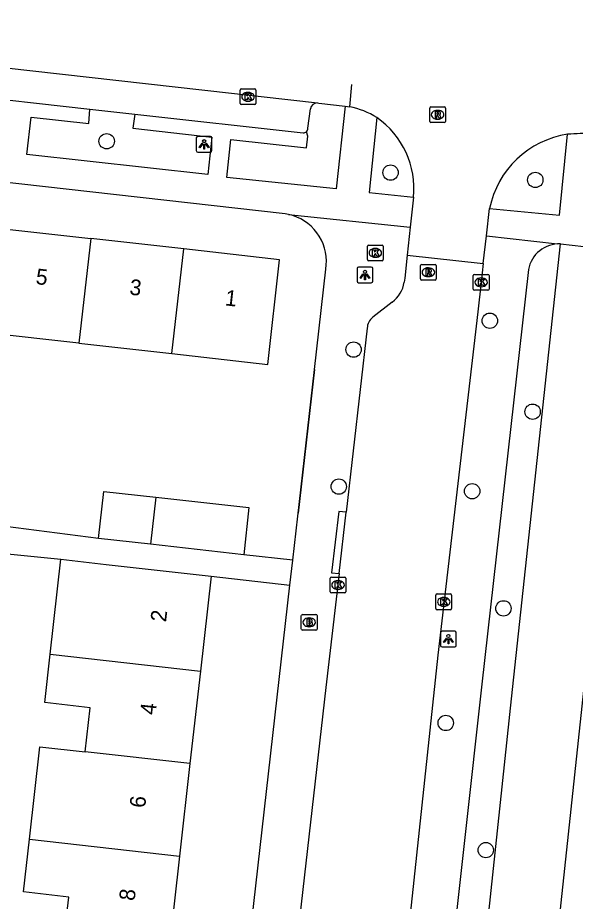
# Model space of a CAD drawing. Extents: x 161928 to 163055, y 386475 to 387428.
# Drawn here: x 162827.2 to 162862.7, y 387283.8 to 387340.1 of the extents above; entities that cross this region are included whole.
import ezdxf

# ---------------------------------------------------------------- set-up
doc = ezdxf.new("R2010")
doc.units = 0
for name, color, linetype in [('IMGEO_Boom', 7, 'Continuous'), ('IMGEO_Brandkraan', 7, 'Continuous'), ('IMGEO_Kolk', 7, 'Continuous'), ('IMGEO_Lichtpunt', 7, 'Continuous'), ('IMGEO_Muur', 7, 'Continuous'), ('IMGEO_Pand', 7, 'Continuous'), ('IMGEO_Pand_nummerreeks', 7, 'Continuous'), ('IMGEO_Parkeervlak_open', 7, 'Continuous'), ('IMGEO_Rijbaan_lokaal_gesloten', 7, 'Continuous'), ('IMGEO_Rijbaan_lokaal_open', 7, 'Continuous'), ('IMGEO_Rioolput', 7, 'Continuous'), ('IMGEO_Voetpad_open', 7, 'Continuous')]:
    doc.layers.add(name, color=color, linetype=linetype)

msp = doc.modelspace()

# ---------------------------------------------------------------- linework, layer by layer
at = {"layer": 'IMGEO_Boom'}
for centre in [(162832.875, 387332.197), (162850.953, 387330.199), (162860.17, 387329.733), (162857.275, 387320.761), (162848.599, 387318.92), (162860, 387314.961), (162847.657, 387310.188), (162856.151, 387309.896), (162858.142, 387302.431), (162854.465, 387295.126), (162857.018, 387287.025)]:
    msp.add_circle(centre, 0.489, dxfattribs=at)
at = {"layer": 'IMGEO_Brandkraan'}
for p, q in [((162845.271, 387301.113), (162845.271, 387301.965)), ((162845.346, 387302.039), (162846.198, 387302.039)), ((162845.759, 387301.819), (162845.784, 387301.819)), ((162846.272, 387301.965), (162846.272, 387301.113)), ((162846.198, 387301.039), (162845.346, 387301.039)), ((162845.782, 387301.259), (162845.757, 387301.259))]:
    msp.add_line(p, q, dxfattribs=at)
for points in [[(162845.271, 387301.113), (162845.271, 387301.965)], [(162845.346, 387302.039), (162846.198, 387302.039)], [(162845.619, 387301.739), (162845.619, 387301.339), (162845.832, 387301.339)], [(162845.85, 387301.739), (162845.619, 387301.739)], [(162845.798, 387301.658), (162845.744, 387301.658), (162845.744, 387301.582)], [(162845.744, 387301.582), (162845.797, 387301.582)], [(162846.272, 387301.965), (162846.272, 387301.113)], [(162846.198, 387301.039), (162845.346, 387301.039)], [(162845.806, 387301.506), (162845.744, 387301.506), (162845.744, 387301.425)], [(162845.744, 387301.425), (162845.806, 387301.425)]]:
    msp.add_lwpolyline(points, dxfattribs=at)
for centre, radius, start, end in [((162845.348, 387301.963), 0.0765, 91.552, 178.448), ((162845.348, 387301.963), 0.0765, 91.552, 178.448), ((162845.799, 387301.62), 0.0379, 267.8285, 90.9355), ((162845.854, 387301.594), 0.145, 59.4692, 91.5367), ((162845.879, 387301.641), 0.0922, 285.5137, 58.1501), ((162846.196, 387301.963), 0.0765, 1.552, 88.448), ((162846.196, 387301.963), 0.0765, 1.552, 88.448), ((162845.348, 387301.115), 0.0765, 181.552, 268.448), ((162845.348, 387301.115), 0.0765, 181.552, 268.448), ((162845.807, 387301.465), 0.0404, 269.8759, 90.5077), ((162845.838, 387301.59), 0.251, 268.6676, 293.5347), ((162845.884, 387301.449), 0.105, 301.3115, 78.989), ((162846.196, 387301.115), 0.0765, 271.552, 358.448), ((162846.196, 387301.115), 0.0765, 271.552, 358.448)]:
    msp.add_arc(centre, radius, start, end, dxfattribs=at)
for centre, major_axis, ratio, start_param, end_param in [((162845.758, 387301.539), (-0.387, 0.002), 0.722429, 4.712389, 7.853982), ((162845.783, 387301.539), (-0.39, 0.002), 0.717154, 1.570796, 4.712389)]:
    msp.add_ellipse(centre, major_axis=major_axis, ratio=ratio, start_param=start_param, end_param=end_param, dxfattribs=at)
at = {"layer": 'IMGEO_Kolk'}
for p, q in [((162841.374, 387334.605), (162841.374, 387335.457)), ((162841.449, 387335.531), (162842.301, 387335.531)), ((162842.375, 387335.457), (162842.375, 387334.605)), ((162841.862, 387335.311), (162841.887, 387335.311)), ((162842.301, 387334.531), (162841.449, 387334.531)), ((162841.885, 387334.751), (162841.86, 387334.751)), ((162849.484, 387324.659), (162849.484, 387325.511)), ((162849.559, 387325.585), (162850.411, 387325.585)), ((162849.972, 387325.365), (162849.997, 387325.365)), ((162850.485, 387325.511), (162850.485, 387324.659)), ((162849.995, 387324.805), (162849.97, 387324.805)), ((162850.411, 387324.585), (162849.559, 387324.585)), ((162856.222, 387322.781), (162856.222, 387323.633)), ((162856.297, 387323.707), (162857.149, 387323.707)), ((162857.223, 387323.633), (162857.223, 387322.781)), ((162856.71, 387323.487), (162856.735, 387323.487)), ((162857.149, 387322.707), (162856.297, 387322.707)), ((162856.733, 387322.927), (162856.708, 387322.927)), ((162847.183, 387304.418), (162848.035, 387304.418)), ((162847.108, 387303.492), (162847.108, 387304.344)), ((162847.596, 387304.198), (162847.621, 387304.198)), ((162848.109, 387304.344), (162848.109, 387303.492)), ((162848.035, 387303.418), (162847.183, 387303.418)), ((162847.619, 387303.638), (162847.594, 387303.638)), ((162853.842, 387302.42), (162853.842, 387303.272)), ((162853.917, 387303.346), (162854.769, 387303.346)), ((162854.843, 387303.272), (162854.843, 387302.42)), ((162854.33, 387303.126), (162854.355, 387303.126)), ((162854.769, 387302.346), (162853.917, 387302.346)), ((162854.353, 387302.566), (162854.328, 387302.566))]:
    msp.add_line(p, q, dxfattribs=at)
for points in [[(162841.374, 387334.605), (162841.374, 387335.457)], [(162841.449, 387335.531), (162842.301, 387335.531)], [(162842.375, 387335.457), (162842.375, 387334.605)], [(162841.695, 387335.231), (162841.818, 387335.231), (162841.818, 387335.08), (162841.948, 387335.231), (162842.112, 387335.231), (162841.966, 387335.08), (162842.119, 387334.831), (162841.967, 387334.831), (162841.882, 387334.995), (162841.818, 387334.928), (162841.818, 387334.831), (162841.695, 387334.831), (162841.695, 387335.231)], [(162842.301, 387334.531), (162841.449, 387334.531)], [(162849.484, 387324.659), (162849.484, 387325.511)], [(162849.559, 387325.585), (162850.411, 387325.585)], [(162849.805, 387325.285), (162849.928, 387325.285), (162849.928, 387325.134), (162850.058, 387325.285), (162850.222, 387325.285), (162850.076, 387325.134), (162850.229, 387324.885), (162850.077, 387324.885), (162849.992, 387325.049), (162849.928, 387324.982), (162849.928, 387324.885), (162849.805, 387324.885), (162849.805, 387325.285)], [(162850.485, 387325.511), (162850.485, 387324.659)], [(162850.411, 387324.585), (162849.559, 387324.585)], [(162856.222, 387322.781), (162856.222, 387323.633)], [(162856.297, 387323.707), (162857.149, 387323.707)], [(162857.223, 387323.633), (162857.223, 387322.781)], [(162856.543, 387323.407), (162856.666, 387323.407), (162856.666, 387323.256), (162856.796, 387323.407), (162856.96, 387323.407), (162856.814, 387323.256), (162856.967, 387323.007), (162856.815, 387323.007), (162856.73, 387323.171), (162856.666, 387323.104), (162856.666, 387323.007), (162856.543, 387323.007), (162856.543, 387323.407)], [(162857.149, 387322.707), (162856.297, 387322.707)], [(162847.183, 387304.418), (162848.035, 387304.418)], [(162847.108, 387303.492), (162847.108, 387304.344)], [(162847.429, 387304.118), (162847.552, 387304.118), (162847.552, 387303.967), (162847.682, 387304.118), (162847.846, 387304.118), (162847.7, 387303.967), (162847.853, 387303.718), (162847.701, 387303.718), (162847.616, 387303.882), (162847.552, 387303.815), (162847.552, 387303.718), (162847.429, 387303.718), (162847.429, 387304.118)], [(162848.109, 387304.344), (162848.109, 387303.492)], [(162848.035, 387303.418), (162847.183, 387303.418)], [(162853.842, 387302.42), (162853.842, 387303.272)], [(162853.917, 387303.346), (162854.769, 387303.346)], [(162854.843, 387303.272), (162854.843, 387302.42)], [(162854.163, 387303.046), (162854.286, 387303.046), (162854.286, 387302.895), (162854.416, 387303.046), (162854.58, 387303.046), (162854.434, 387302.895), (162854.587, 387302.646), (162854.435, 387302.646), (162854.35, 387302.81), (162854.286, 387302.743), (162854.286, 387302.646), (162854.163, 387302.646), (162854.163, 387303.046)], [(162854.769, 387302.346), (162853.917, 387302.346)]]:
    msp.add_lwpolyline(points, dxfattribs=at)
for centre, start, end in [((162841.451, 387335.455), 91.552, 178.448), ((162841.451, 387335.455), 91.552, 178.448), ((162842.299, 387335.455), 1.552, 88.448), ((162842.299, 387335.455), 1.552, 88.448), ((162841.451, 387334.607), 181.552, 268.448), ((162841.451, 387334.607), 181.552, 268.448), ((162842.299, 387334.607), 271.552, 358.448), ((162842.299, 387334.607), 271.552, 358.448), ((162849.561, 387325.509), 91.552, 178.448), ((162849.561, 387325.509), 91.552, 178.448), ((162850.409, 387325.509), 1.552, 88.448), ((162850.409, 387325.509), 1.552, 88.448), ((162849.561, 387324.661), 181.552, 268.448), ((162849.561, 387324.661), 181.552, 268.448), ((162850.409, 387324.661), 271.552, 358.448), ((162850.409, 387324.661), 271.552, 358.448), ((162856.299, 387323.631), 91.552, 178.448), ((162856.299, 387323.631), 91.552, 178.448), ((162857.147, 387323.631), 1.552, 88.448), ((162857.147, 387323.631), 1.552, 88.448), ((162856.299, 387322.783), 181.552, 268.448), ((162856.299, 387322.783), 181.552, 268.448), ((162857.147, 387322.783), 271.552, 358.448), ((162857.147, 387322.783), 271.552, 358.448), ((162847.185, 387304.342), 91.552, 178.448), ((162847.185, 387304.342), 91.552, 178.448), ((162848.033, 387304.342), 1.552, 88.448), ((162848.033, 387304.342), 1.552, 88.448), ((162847.185, 387303.494), 181.552, 268.448), ((162847.185, 387303.494), 181.552, 268.448), ((162848.033, 387303.494), 271.552, 358.448), ((162848.033, 387303.494), 271.552, 358.448), ((162853.919, 387303.27), 91.552, 178.448), ((162853.919, 387303.27), 91.552, 178.448), ((162854.767, 387303.27), 1.552, 88.448), ((162854.767, 387303.27), 1.552, 88.448), ((162853.919, 387302.422), 181.552, 268.448), ((162853.919, 387302.422), 181.552, 268.448), ((162854.767, 387302.422), 271.552, 358.448), ((162854.767, 387302.422), 271.552, 358.448)]:
    msp.add_arc(centre, 0.0765, start, end, dxfattribs=at)
for centre, major_axis, ratio, start_param, end_param in [((162841.861, 387335.031), (-0.387, 0.002), 0.722429, 4.712389, 7.853982), ((162841.886, 387335.031), (-0.39, 0.002), 0.717154, 1.570796, 4.712389), ((162849.971, 387325.085), (-0.387, 0.002), 0.722429, 4.712389, 7.853982), ((162849.996, 387325.085), (-0.39, 0.002), 0.717154, 1.570796, 4.712389), ((162856.709, 387323.207), (-0.387, 0.002), 0.722429, 4.712389, 7.853982), ((162856.734, 387323.207), (-0.39, 0.002), 0.717154, 1.570796, 4.712389), ((162847.595, 387303.918), (-0.387, 0.002), 0.722429, 4.712389, 7.853982), ((162847.62, 387303.918), (-0.39, 0.002), 0.717154, 1.570796, 4.712389), ((162854.329, 387302.846), (-0.387, 0.002), 0.722429, 4.712389, 7.853982), ((162854.354, 387302.846), (-0.39, 0.002), 0.717154, 1.570796, 4.712389)]:
    msp.add_ellipse(centre, major_axis=major_axis, ratio=ratio, start_param=start_param, end_param=end_param, dxfattribs=at)
at = {"layer": 'IMGEO_Lichtpunt'}
for p, q in [((162838.584, 387332.406), (162838.584, 387331.599)), ((162838.584, 387332.406), (162838.584, 387331.599)), ((162839.486, 387332.501), (162838.678, 387332.501)), ((162839.486, 387332.501), (162838.678, 387332.501)), ((162839.58, 387331.599), (162839.58, 387332.406)), ((162839.58, 387331.599), (162839.58, 387332.406)), ((162838.678, 387331.505), (162839.486, 387331.505)), ((162838.678, 387331.505), (162839.486, 387331.505)), ((162849.726, 387324.176), (162848.918, 387324.176)), ((162849.726, 387324.176), (162848.918, 387324.176)), ((162848.824, 387324.081), (162848.824, 387323.274)), ((162848.824, 387324.081), (162848.824, 387323.274)), ((162849.82, 387323.274), (162849.82, 387324.081)), ((162849.82, 387323.274), (162849.82, 387324.081)), ((162848.918, 387323.18), (162849.726, 387323.18)), ((162848.918, 387323.18), (162849.726, 387323.18)), ((162854.136, 387300.872), (162854.136, 387300.065)), ((162854.136, 387300.872), (162854.136, 387300.065)), ((162855.038, 387300.967), (162854.23, 387300.967)), ((162855.038, 387300.967), (162854.23, 387300.967)), ((162855.132, 387300.065), (162855.132, 387300.872)), ((162855.132, 387300.065), (162855.132, 387300.872)), ((162854.23, 387299.971), (162855.038, 387299.971)), ((162854.23, 387299.971), (162855.038, 387299.971))]:
    msp.add_line(p, q, dxfattribs=at)
for points in [[(162838.958, 387332.07), (162838.997, 387332.042), (162838.809, 387331.78), (162838.771, 387331.807), (162838.958, 387332.07)], [(162839.06, 387332.022), (162839.107, 387332.022), (162839.107, 387331.7), (162839.06, 387331.7), (162839.06, 387332.022)], [(162839.17, 387332.042), (162839.208, 387332.069), (162839.395, 387331.807), (162839.356, 387331.779), (162839.17, 387332.042)], [(162849.198, 387323.745), (162849.237, 387323.717), (162849.049, 387323.455), (162849.011, 387323.482), (162849.198, 387323.745)], [(162849.3, 387323.697), (162849.347, 387323.697), (162849.347, 387323.375), (162849.3, 387323.375), (162849.3, 387323.697)], [(162849.41, 387323.717), (162849.448, 387323.744), (162849.635, 387323.482), (162849.596, 387323.454), (162849.41, 387323.717)], [(162854.51, 387300.536), (162854.549, 387300.508), (162854.361, 387300.246), (162854.323, 387300.273), (162854.51, 387300.536)], [(162854.612, 387300.488), (162854.659, 387300.488), (162854.659, 387300.166), (162854.612, 387300.166), (162854.612, 387300.488)], [(162854.722, 387300.508), (162854.76, 387300.535), (162854.947, 387300.273), (162854.908, 387300.245), (162854.722, 387300.508)]]:
    msp.add_lwpolyline(points, dxfattribs=at)
for centre in [(162839.083, 387332.204), (162849.323, 387323.879), (162854.635, 387300.67)]:
    msp.add_circle(centre, 0.0994, dxfattribs=at)
for centre, start, end in [((162838.678, 387332.406), 90, 180), ((162838.678, 387332.406), 90, 180), ((162839.486, 387332.406), 0, 90), ((162839.486, 387332.406), 0, 90), ((162838.678, 387331.599), 180, 270), ((162838.678, 387331.599), 180, 270), ((162839.486, 387331.599), 270, 0), ((162839.486, 387331.599), 270, 360), ((162848.918, 387324.081), 90, 180), ((162848.918, 387324.081), 90, 180), ((162849.726, 387324.081), 0, 90), ((162849.726, 387324.081), 0, 90), ((162848.918, 387323.274), 180, 270), ((162848.918, 387323.274), 180, 270), ((162849.726, 387323.274), 270, 0), ((162849.726, 387323.274), 270, 360), ((162854.23, 387300.872), 90, 180), ((162854.23, 387300.872), 90, 180), ((162855.038, 387300.872), 0, 90), ((162855.038, 387300.872), 0, 90), ((162854.23, 387300.065), 180, 270), ((162854.23, 387300.065), 180, 270), ((162855.038, 387300.065), 270, 0), ((162855.038, 387300.065), 270, 360)]:
    msp.add_arc(centre, 0.0946, start, end, dxfattribs=at)
at = {"layer": 'IMGEO_Muur'}
msp.add_lwpolyline([(162846.102, 387317.643), (162845.066, 387308.497)], dxfattribs=at)
at = {"layer": 'IMGEO_Pand'}
for points in [[(162825.934, 387326.669), (162831.857, 387326.003)], [(162831.857, 387326.003), (162831.107, 387319.33)], [(162837.779, 387325.337), (162831.857, 387326.003)], [(162837.029, 387318.663), (162837.779, 387325.337)], [(162837.029, 387318.663), (162843.139, 387317.976), (162843.89, 387324.649), (162837.779, 387325.337)], [(162831.107, 387319.33), (162825.184, 387319.996)], [(162831.107, 387319.33), (162837.029, 387318.663)], [(162832.361, 387306.88), (162832.696, 387309.88), (162836.001, 387309.512)], [(162836.001, 387309.512), (162835.664, 387306.512)], [(162836.001, 387309.512), (162841.936, 387308.851), (162841.602, 387305.851)], [(162835.664, 387306.512), (162832.361, 387306.88)], [(162841.602, 387305.851), (162835.664, 387306.512)], [(162829.282, 387299.509), (162829.963, 387305.559)], [(162829.963, 387305.559), (162832.845, 387305.235), (162834.554, 387305.043), (162839.522, 387304.484)], [(162839.522, 387304.484), (162838.841, 387298.433)], [(162831.501, 387293.292), (162831.817, 387296.101), (162828.935, 387296.425), (162829.282, 387299.509)], [(162829.282, 387299.509), (162838.841, 387298.433)], [(162838.841, 387298.433), (162838.177, 387292.54)], [(162827.956, 387287.723), (162828.618, 387293.61), (162831.501, 387293.292)], [(162838.177, 387292.54), (162831.501, 387293.292)], [(162838.177, 387292.54), (162837.514, 387286.647)], [(162830.174, 387281.506), (162830.458, 387284.032), (162827.577, 387284.356), (162827.956, 387287.723)], [(162827.956, 387287.723), (162837.514, 387286.647)], [(162837.514, 387286.647), (162836.85, 387280.754)]]:
    msp.add_lwpolyline(points, dxfattribs=at)
at = {"layer": 'IMGEO_Parkeervlak_open'}
for points in [[(162845.694, 387333.028), (162845.854, 387334.254)], [(162831.811, 387334.234), (162834.676, 387333.921)], [(162855.758, 387269.423), (162858.656, 387296.671), (162861.768, 387325.653)]]:
    msp.add_lwpolyline(points, dxfattribs=at)
for centre, radius, start, end in [((162846.291, 387334.2), 0.44, 88.7014, 172.9221), ((162845.388, 387333.031), 0.306, 313.0573, 359.3565)]:
    msp.add_arc(centre, radius, start, end, dxfattribs=at)
at = {"layer": 'IMGEO_Rijbaan_lokaal_gesloten'}
for points in [[(162798.005, 387340.073), (162804.54, 387339.341), (162846.301, 387334.64)], [(162846.301, 387334.64), (162846.38, 387334.631), (162848.066, 387334.441)], [(162848.066, 387334.441), (162848.352, 387334.39)]]:
    msp.add_lwpolyline(points, dxfattribs=at)
at = {"layer": 'IMGEO_Rijbaan_lokaal_open'}
for points in [[(162848.352, 387334.39), (162848.48, 387335.824)], [(162852.41, 387328.632), (162852.208, 387326.721)], [(162857.062, 387326.178), (162857.26, 387327.917)], [(162852.208, 387326.721), (162852.02, 387324.934)], [(162856.86, 387324.411), (162857.062, 387326.178)], [(162852.02, 387324.934), (162851.862, 387323.467), (162851.828, 387323.211)], [(162852.02, 387324.934), (162856.86, 387324.411)], [(162866.24, 387325.156), (162863.131, 387296.193), (162860.233, 387268.947), (162855.758, 387269.423)], [(162856.86, 387324.411), (162856.723, 387323.207), (162856.51, 387321.318), (162853.961, 387299.439), (162850.673, 387268.578)], [(162851.063, 387321.947), (162849.831, 387320.98)], [(162849.472, 387320.284), (162848.124, 387308.553)], [(162847.672, 387304.643), (162848.124, 387308.553)], [(162847.672, 387304.643), (162846.834, 387297.386), (162841.436, 387250), (162840.653, 387242.992)]]:
    msp.add_lwpolyline(points, dxfattribs=at)
for centre, radius, start, end in [((162847.384, 387329.445), 5.039, 57.6727, 78.9192), ((162846.95, 387329.193), 5.489, 354.1372, 55.2554), ((162863.129, 387326.723), 5.989, 98.6814, 168.5052), ((162863.168, 387321.416), 11.268, 86.5434, 94.7989), ((162849.786, 387323.583), 2.076, 307.9675, 349.6661), ((162850.313, 387320.291), 0.841, 124.9824, 180.4479)]:
    msp.add_arc(centre, radius, start, end, dxfattribs=at)
at = {"layer": 'IMGEO_Rioolput'}
for p, q in [((162853.447, 387333.459), (162853.447, 387334.311)), ((162853.522, 387334.385), (162854.374, 387334.385)), ((162854.448, 387334.311), (162854.448, 387333.459)), ((162853.935, 387334.165), (162853.96, 387334.165)), ((162854.374, 387333.385), (162853.522, 387333.385)), ((162853.958, 387333.605), (162853.933, 387333.605)), ((162852.862, 387323.424), (162852.862, 387324.276)), ((162852.937, 387324.35), (162853.789, 387324.35)), ((162853.35, 387324.13), (162853.375, 387324.13)), ((162853.863, 387324.276), (162853.863, 387323.424)), ((162853.373, 387323.57), (162853.348, 387323.57)), ((162853.789, 387323.35), (162852.937, 387323.35))]:
    msp.add_line(p, q, dxfattribs=at)
for points in [[(162853.447, 387333.459), (162853.447, 387334.311)], [(162853.522, 387334.385), (162854.374, 387334.385)], [(162854.448, 387334.311), (162854.448, 387333.459)], [(162854.036, 387334.083), (162853.784, 387334.085), (162853.784, 387333.685)], [(162853.784, 387333.685), (162853.908, 387333.685), (162853.908, 387333.847), (162853.919, 387333.847)], [(162853.962, 387334.004), (162853.908, 387334.004), (162853.908, 387333.923)], [(162853.908, 387333.923), (162853.96, 387333.923)], [(162853.966, 387333.818), (162854.037, 387333.685), (162854.177, 387333.685), (162854.112, 387333.811)], [(162854.374, 387333.385), (162853.522, 387333.385)], [(162852.862, 387323.424), (162852.862, 387324.276)], [(162852.937, 387324.35), (162853.789, 387324.35)], [(162853.863, 387324.276), (162853.863, 387323.424)], [(162853.451, 387324.048), (162853.199, 387324.05), (162853.199, 387323.65)], [(162853.199, 387323.65), (162853.323, 387323.65), (162853.323, 387323.812), (162853.334, 387323.812)], [(162853.377, 387323.969), (162853.323, 387323.969), (162853.323, 387323.888)], [(162853.323, 387323.888), (162853.375, 387323.888)], [(162853.381, 387323.783), (162853.452, 387323.65), (162853.592, 387323.65), (162853.527, 387323.776)], [(162853.789, 387323.35), (162852.937, 387323.35)]]:
    msp.add_lwpolyline(points, dxfattribs=at)
for centre, radius, start, end in [((162853.524, 387334.309), 0.0765, 91.552, 178.448), ((162853.524, 387334.309), 0.0765, 91.552, 178.448), ((162854.372, 387334.309), 0.0765, 1.552, 88.448), ((162854.372, 387334.309), 0.0765, 1.552, 88.448), ((162853.918, 387333.794), 0.0533, 26.0293, 88.6989), ((162853.944, 387334.112), 0.19, 274.7715, 282.9687), ((162853.968, 387333.908), 0.0964, 77.0061, 93.1865), ((162853.982, 387333.965), 0.0378, 276.6634, 79.6772), ((162854.035, 387333.973), 0.109, 350.3612, 89.416), ((162854.033, 387333.973), 0.112, 277.5842, 350.9817), ((162854.017, 387333.758), 0.108, 29.5134, 73.7905), ((162853.524, 387333.461), 0.0765, 181.552, 268.448), ((162853.524, 387333.461), 0.0765, 181.552, 268.448), ((162854.372, 387333.461), 0.0765, 271.552, 358.448), ((162854.372, 387333.461), 0.0765, 271.552, 358.448), ((162852.939, 387324.274), 0.0765, 91.552, 178.448), ((162852.939, 387324.274), 0.0765, 91.552, 178.448), ((162853.787, 387324.274), 0.0765, 1.552, 88.448), ((162853.787, 387324.274), 0.0765, 1.552, 88.448), ((162853.333, 387323.759), 0.0533, 26.0293, 88.6989), ((162853.359, 387324.077), 0.19, 274.7715, 282.9687), ((162853.383, 387323.873), 0.0964, 77.0061, 93.1865), ((162853.397, 387323.93), 0.0378, 276.6634, 79.6772), ((162853.45, 387323.938), 0.109, 350.3612, 89.416), ((162853.448, 387323.938), 0.112, 277.5842, 350.9817), ((162853.432, 387323.723), 0.108, 29.5134, 73.7905), ((162852.939, 387323.426), 0.0765, 181.552, 268.448), ((162852.939, 387323.426), 0.0765, 181.552, 268.448), ((162853.787, 387323.426), 0.0765, 271.552, 358.448), ((162853.787, 387323.426), 0.0765, 271.552, 358.448)]:
    msp.add_arc(centre, radius, start, end, dxfattribs=at)
for centre, major_axis, ratio, start_param, end_param in [((162853.934, 387333.885), (-0.387, 0.002), 0.722429, 4.712389, 7.853982), ((162853.959, 387333.885), (-0.39, 0.002), 0.717154, 1.570796, 4.712389), ((162853.349, 387323.85), (-0.387, 0.002), 0.722429, 4.712389, 7.853982), ((162853.374, 387323.85), (-0.39, 0.002), 0.717154, 1.570796, 4.712389)]:
    msp.add_ellipse(centre, major_axis=major_axis, ratio=ratio, start_param=start_param, end_param=end_param, dxfattribs=at)
at = {"layer": 'IMGEO_Voetpad_open'}
for points in [[(162823.102, 387335.213), (162831.811, 387334.234)], [(162848.066, 387334.441), (162847.495, 387329.169), (162840.531, 387329.889), (162840.774, 387332.319), (162845.604, 387331.778), (162845.694, 387332.519), (162845.597, 387332.808)], [(162834.676, 387333.921), (162834.546, 387333.028), (162839.565, 387332.448), (162839.308, 387330.069), (162827.796, 387331.346), (162828.067, 387333.738), (162831.733, 387333.335), (162831.811, 387334.234)], [(162834.676, 387333.921), (162845.384, 387332.726)], [(162850.078, 387333.703), (162849.586, 387328.924), (162852.41, 387328.632)], [(162844.463, 387327.531), (162844.248, 387327.57), (162796.547, 387332.953)], [(162857.26, 387327.917), (162861.704, 387327.484), (162862.225, 387332.644)], [(162844.726, 387305.497), (162846.102, 387317.643), (162846.826, 387324.04), (162846.859, 387324.312), (162846.867, 387324.585), (162846.851, 387324.858), (162846.811, 387325.128), (162846.747, 387325.394), (162846.659, 387325.653), (162846.548, 387325.903), (162846.416, 387326.143), (162846.263, 387326.369), (162846.09, 387326.581), (162845.898, 387326.777), (162845.691, 387326.954), (162845.468, 387327.113), (162845.231, 387327.251), (162844.984, 387327.367), (162844.727, 387327.461), (162844.463, 387327.531)], [(162844.463, 387327.531), (162852.208, 387326.721)], [(162857.062, 387326.178), (162861.591, 387325.652)], [(162861.591, 387325.652), (162861.414, 387325.635), (162861.24, 387325.603), (162861.069, 387325.555), (162860.903, 387325.492), (162860.743, 387325.414), (162860.591, 387325.323), (162860.448, 387325.218), (162860.315, 387325.101), (162860.193, 387324.972), (162860.082, 387324.833), (162859.985, 387324.685), (162859.901, 387324.529), (162859.832, 387324.365), (162859.777, 387324.197), (162859.738, 387324.024), (162859.713, 387323.839), (162856.772, 387297.597), (162853.531, 387268.468)], [(162861.768, 387325.653), (162861.591, 387325.652)], [(162861.768, 387325.653), (162866.24, 387325.156)], [(162848.124, 387308.553), (162847.662, 387308.603), (162847.198, 387304.695), (162847.672, 387304.643)], [(162832.361, 387306.88), (162826.433, 387307.637)], [(162821.628, 387306.388), (162829.963, 387305.559)], [(162844.726, 387305.497), (162841.602, 387305.851)], [(162844.547, 387303.915), (162844.726, 387305.497)], [(162839.522, 387304.484), (162844.547, 387303.915)], [(162837.84, 387244.675), (162838.443, 387250), (162844.547, 387303.915)]]:
    msp.add_lwpolyline(points, dxfattribs=at)
msp.add_arc((162845.39, 387333.029), 0.303, 268.9488, 313.1623, dxfattribs=at)

# ---------------------------------------------------------------- texts
at = {"layer": 'IMGEO_Pand_nummerreeks'}
for s, rotation, p in [('5', 353.5807, (162828.326, 387323.099)), ('3', 353.5807, (162834.296, 387322.428)), ('1', 353.5807, (162840.378, 387321.743)), ('2', 83.5764, (162836.654, 387301.528)), ('4', 83.5764, (162835.987, 387295.606)), ('6', 83.5764, (162835.32, 387289.681)), ('8', 83.5764, (162834.653, 387283.76))]:
    msp.add_text(s, height=1, rotation=rotation, dxfattribs=at).set_placement(p)

doc.saveas('drawing.dxf')
